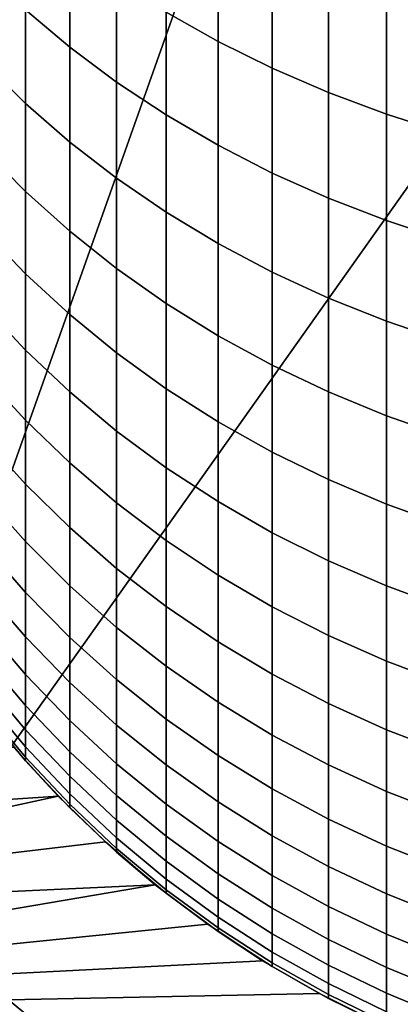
# Model space of a CAD drawing. Header units: metres. Extents: x -109 to 109, y -100 to 58.
# Tile 367 of 642: x -7.73 to -4.07, y -21.93 to -12.49. Entities that reach past the tile are written whole.
import ezdxf

# ---------------------------------------------------------------- set-up
doc = ezdxf.new("R2010")
doc.units = ezdxf.units.M
doc.layers.add('solid_21_062_100_XXX', color=7, linetype='CONTINUOUS')

msp = doc.modelspace()

# ---------------------------------------------------------------- linework, layer by layer
at = {"layer": 'solid_21_062_100_XXX'}
for points in [[(-23.175426, -0.972689, -20.220478), (-2.212826, -1.049087, -20.43038), (-9.679617, -22.091299, -20.355614), (-17.148014, -22.086779, -20.280832)], [(-2.212826, -1.049087, -20.43038), (-2.212831, -11.565833, -20.43038), (-9.679617, -22.091299, -20.355614)], [(-3.6347, -11.356122, 203.592972), (-4.206731, -11.188703, 203.425308), (-4.206731, -12.317455, 202.247894), (-3.6347, -12.492037, 202.408096)], [(-5.822664, -11.64594, 201.631699), (-6.321368, -11.375566, 201.383606), (-6.321368, -12.414994, 200.199982), (-5.822664, -12.695943, 200.436035)], [(-7.247845, -11.786581, 199.671982), (-7.672235, -11.441409, 199.381958), (-7.672235, -12.393376, 198.197372), (-7.247845, -12.750882, 198.472031)], [(-2.212831, -11.565833, -20.43038), (-2.212831, -22.082581, -20.43038), (-9.679617, -22.091299, -20.355614)], [(-5.302712, -11.893634, 201.858994), (-5.822664, -11.64594, 201.631699), (-5.822664, -12.695943, 200.436035), (-5.302712, -12.953325, 200.652298)], [(-6.797007, -12.111505, 199.944977), (-7.247845, -11.786581, 199.671982), (-7.247845, -12.750882, 198.472031), (-6.797007, -13.087416, 198.730591)], [(-4.763412, -12.117745, 202.064636), (-5.302712, -11.893634, 201.858994), (-5.302712, -12.953325, 200.652298), (-4.763412, -13.186202, 200.847961)], [(-7.672235, -12.393376, 198.197372), (-8.06863, -12.016204, 197.907593), (-8.06863, -12.903248, 196.69931), (-7.672235, -13.292714, 196.972336)], [(-6.321368, -12.414994, 200.199982), (-6.797007, -12.111505, 199.944977), (-6.797007, -13.087416, 198.730591), (-6.321368, -13.401751, 198.972092)], [(-4.206731, -12.317455, 202.247894), (-4.763412, -12.117745, 202.064636), (-4.763412, -13.186202, 200.847961), (-4.206731, -13.393723, 201.022324)], [(-3.6347, -12.492037, 202.408096), (-4.206731, -12.317455, 202.247894), (-4.206731, -13.393723, 201.022324), (-3.6347, -13.575132, 201.174744)], [(-7.247845, -12.750882, 198.472031), (-7.672235, -12.393376, 198.197372), (-7.672235, -13.292714, 196.972336), (-7.247845, -13.661871, 197.23114)], [(-5.822664, -12.695943, 200.436035), (-6.321368, -12.414994, 200.199982), (-6.321368, -13.401751, 198.972092), (-5.822664, -13.692738, 199.195663)], [(-5.302712, -12.953325, 200.652298), (-5.822664, -12.695943, 200.436035), (-5.822664, -13.692738, 199.195663), (-5.302712, -13.959317, 199.400482)], [(-6.797007, -13.087416, 198.730591), (-7.247845, -12.750882, 198.472031), (-7.247845, -13.661871, 197.23114), (-6.797007, -14.009374, 197.474762)], [(-7.672235, -13.292714, 196.972336), (-8.06863, -12.903248, 196.69931), (-8.06863, -13.736689, 195.453445), (-7.672235, -14.137705, 195.709213)], [(-4.763412, -13.186202, 200.847961), (-5.302712, -12.953325, 200.652298), (-5.302712, -13.959317, 199.400482), (-4.763412, -14.200516, 199.585785)], [(-6.321368, -13.401751, 198.972092), (-6.797007, -13.087416, 198.730591), (-6.797007, -14.009374, 197.474762), (-6.321368, -14.333953, 197.702301)], [(-4.206731, -13.393723, 201.022324), (-4.763412, -13.186202, 200.847961), (-4.763412, -14.200516, 199.585785), (-4.206731, -14.415452, 199.750916)], [(-7.247845, -13.661871, 197.23114), (-7.672235, -13.292714, 196.972336), (-7.672235, -14.137705, 195.709213), (-7.247845, -14.51781, 195.951645)], [(-5.822664, -13.692738, 199.195663), (-6.321368, -13.401751, 198.972092), (-6.321368, -14.333953, 197.702301), (-5.822664, -14.634424, 197.912949)], [(-3.6347, -13.575132, 201.174744), (-4.206731, -13.393723, 201.022324), (-4.206731, -14.415452, 199.750916), (-3.6347, -14.603344, 199.895279)], [(-6.797007, -14.009374, 197.474762), (-7.247845, -13.661871, 197.23114), (-7.247845, -14.51781, 195.951645), (-6.797007, -14.875618, 196.179855)], [(-5.302712, -13.959317, 199.400482), (-5.822664, -13.692738, 199.195663), (-5.822664, -14.634424, 197.912949), (-5.302712, -14.909692, 198.105927)], [(-7.672235, -14.137705, 195.709213), (-8.06863, -13.736689, 195.453445), (-8.06863, -14.514937, 194.172379), (-7.672235, -14.926738, 194.4104)], [(-4.763412, -14.200516, 199.585785), (-5.302712, -13.959317, 199.400482), (-5.302712, -14.909692, 198.105927), (-4.763412, -15.158751, 198.280533)], [(-6.321368, -14.333953, 197.702301), (-6.797007, -14.009374, 197.474762), (-6.797007, -14.875618, 196.179855), (-6.321368, -15.209824, 196.393021)], [(-7.247845, -14.51781, 195.951645), (-7.672235, -14.137705, 195.709213), (-7.672235, -14.926738, 194.4104), (-7.247845, -15.317066, 194.636002)], [(-4.206731, -14.415452, 199.750916), (-4.763412, -14.200516, 199.585785), (-4.763412, -15.158751, 198.280533), (-4.206731, -15.380693, 198.436127)], [(-5.822664, -14.634424, 197.912949), (-6.321368, -14.333953, 197.702301), (-6.321368, -15.209824, 196.393021), (-5.822664, -15.519206, 196.590347)], [(-3.6347, -14.603344, 199.895279), (-4.206731, -14.415452, 199.750916), (-4.206731, -15.380693, 198.436127), (-3.6347, -15.574709, 198.572144)], [(-7.672235, -14.926738, 194.4104), (-8.06863, -14.514937, 194.172379), (-8.06863, -15.236507, 192.858551), (-7.672235, -15.658309, 193.078369)], [(-6.797007, -14.875618, 196.179855), (-7.247845, -14.51781, 195.951645), (-7.247845, -15.317066, 194.636002), (-6.797007, -15.684498, 194.848373)], [(-5.302712, -14.909692, 198.105927), (-5.822664, -14.634424, 197.912949), (-5.822664, -15.519206, 196.590347), (-5.302712, -15.802637, 196.771118)], [(-6.321368, -15.209824, 196.393021), (-6.797007, -14.875618, 196.179855), (-6.797007, -15.684498, 194.848373), (-6.321368, -16.027691, 195.046738)], [(-4.763412, -15.158751, 198.280533), (-5.302712, -14.909692, 198.105927), (-5.302712, -15.802637, 196.771118), (-4.763412, -16.059082, 196.934677)], [(-7.247845, -15.317066, 194.636002), (-7.672235, -14.926738, 194.4104), (-7.672235, -15.658309, 193.078369), (-7.247845, -16.058115, 193.286713)], [(-4.206731, -15.380693, 198.436127), (-4.763412, -15.158751, 198.280533), (-4.763412, -16.059082, 196.934677), (-4.206731, -16.287607, 197.080429)], [(-7.672235, -15.658309, 193.078369), (-8.06863, -15.236507, 192.858551), (-8.06863, -15.900025, 191.514481), (-7.672235, -16.33102, 191.715668)], [(-5.822664, -15.519206, 196.590347), (-6.321368, -15.209824, 196.393021), (-6.321368, -16.027691, 195.046738), (-5.822664, -16.345394, 195.230362)], [(-6.797007, -15.684498, 194.848373), (-7.247845, -15.317066, 194.636002), (-7.247845, -16.058115, 193.286713), (-6.797007, -16.434469, 193.482834)], [(-3.6347, -15.574709, 198.572144), (-4.206731, -15.380693, 198.436127), (-4.206731, -16.287607, 197.080429), (-3.6347, -16.487375, 197.207855)], [(-5.302712, -15.802637, 196.771118), (-5.822664, -15.519206, 196.590347), (-5.822664, -16.345394, 195.230362), (-5.302712, -16.636448, 195.39859)], [(-7.247845, -16.058115, 193.286713), (-7.672235, -15.658309, 193.078369), (-7.672235, -16.33102, 191.715668), (-7.247845, -16.739544, 191.906357)], [(-6.321368, -16.027691, 195.046738), (-6.797007, -15.684498, 194.848373), (-6.797007, -16.434469, 193.482834), (-6.321368, -16.785995, 193.666031)], [(-4.763412, -16.059082, 196.934677), (-5.302712, -15.802637, 196.771118), (-5.302712, -16.636448, 195.39859), (-4.763412, -16.899792, 195.550797)], [(-7.672235, -16.33102, 191.715668), (-8.06863, -15.900025, 191.514481), (-8.06863, -16.504223, 190.142715), (-7.672235, -16.943592, 190.32489)], [(-5.822664, -16.345394, 195.230362), (-6.321368, -16.027691, 195.046738), (-6.321368, -16.785995, 193.666031), (-5.822664, -17.111414, 193.835617)], [(-6.797007, -16.434469, 193.482834), (-7.247845, -16.058115, 193.286713), (-7.247845, -16.739544, 191.906357), (-6.797007, -17.124102, 192.085861)], [(-4.206731, -16.287607, 197.080429), (-4.763412, -16.059082, 196.934677), (-4.763412, -16.899792, 195.550797), (-4.206731, -17.13446, 195.686432)], [(-7.247845, -16.739544, 191.906357), (-7.672235, -16.33102, 191.715668), (-7.672235, -16.943592, 190.32489), (-7.247845, -17.360052, 190.497559)], [(-3.6347, -16.487375, 197.207855), (-4.206731, -16.287607, 197.080429), (-4.206731, -17.13446, 195.686432), (-3.6347, -17.339603, 195.805008)], [(-5.302712, -16.636448, 195.39859), (-5.822664, -16.345394, 195.230362), (-5.822664, -17.111414, 193.835617), (-5.302712, -17.409536, 193.990967)], [(-7.672235, -16.943592, 190.32489), (-8.06863, -16.504223, 190.142715), (-8.06863, -17.047951, 188.74588), (-7.672235, -17.494854, 188.908691)], [(-6.321368, -16.785995, 193.666031), (-6.797007, -16.434469, 193.482834), (-6.797007, -17.124102, 192.085861), (-6.321368, -17.483292, 192.253525)], [(-4.763412, -16.899792, 195.550797), (-5.302712, -16.636448, 195.39859), (-5.302712, -17.409536, 193.990967), (-4.763412, -17.679274, 194.131531)], [(-6.797007, -17.124102, 192.085861), (-7.247845, -16.739544, 191.906357), (-7.247845, -17.360052, 190.497559), (-6.797007, -17.752081, 190.66011)], [(-5.822664, -17.111414, 193.835617), (-6.321368, -16.785995, 193.666031), (-6.321368, -17.483292, 192.253525), (-5.822664, -17.815805, 192.408737)], [(-4.206731, -17.13446, 195.686432), (-4.763412, -16.899792, 195.550797), (-4.763412, -17.679274, 194.131531), (-4.206731, -17.919641, 194.25679)], [(-7.247845, -17.360052, 190.497559), (-7.672235, -16.943592, 190.32489), (-7.672235, -17.494854, 188.908691), (-7.247845, -17.918455, 189.063019)], [(-7.672235, -17.494854, 188.908691), (-8.06863, -17.047951, 188.74588), (-8.06863, -17.530169, 187.32663), (-7.672235, -17.983755, 187.469788)], [(-6.321368, -17.483292, 192.253525), (-6.797007, -17.124102, 192.085861), (-6.797007, -17.752081, 190.66011), (-6.321368, -18.11825, 190.811935)], [(-5.302712, -17.409536, 193.990967), (-5.822664, -17.111414, 193.835617), (-5.822664, -17.815805, 192.408737), (-5.302712, -18.120426, 192.550934)], [(-3.6347, -17.339603, 195.805008), (-4.206731, -17.13446, 195.686432), (-4.206731, -17.919641, 194.25679), (-3.6347, -18.129766, 194.366302)], [(-6.797007, -17.752081, 190.66011), (-7.247845, -17.360052, 190.497559), (-7.247845, -17.918455, 189.063019), (-6.797007, -18.317207, 189.208298)], [(-4.763412, -17.679274, 194.131531), (-5.302712, -17.409536, 193.990967), (-5.302712, -18.120426, 192.550934), (-4.763412, -18.396044, 192.679581)], [(-7.672235, -17.983755, 187.469788), (-8.06863, -17.530169, 187.32663), (-8.06863, -17.949957, 185.88768), (-7.672235, -18.409363, 186.010895)], [(-7.247845, -17.918455, 189.063019), (-7.672235, -17.494854, 188.908691), (-7.672235, -17.983755, 187.469788), (-7.247845, -18.413691, 187.605469)], [(-5.822664, -17.815805, 192.408737), (-6.321368, -17.483292, 192.253525), (-6.321368, -18.11825, 190.811935), (-5.822664, -18.457222, 190.952469)], [(-6.321368, -18.11825, 190.811935), (-6.797007, -17.752081, 190.66011), (-6.797007, -18.317207, 189.208298), (-6.321368, -18.689657, 189.343979)], [(-4.206731, -17.919641, 194.25679), (-4.763412, -17.679274, 194.131531), (-4.763412, -18.396044, 192.679581), (-4.206731, -18.641651, 192.794235)], [(-5.302712, -18.120426, 192.550934), (-5.822664, -17.815805, 192.408737), (-5.822664, -18.457222, 190.952469), (-5.302712, -18.767761, 191.081238)], [(-6.797007, -18.317207, 189.208298), (-7.247845, -17.918455, 189.063019), (-7.247845, -18.413691, 187.605469), (-6.797007, -18.818405, 187.733185)], [(-3.6347, -18.129766, 194.366302), (-4.206731, -17.919641, 194.25679), (-4.206731, -18.641651, 192.794235), (-3.6347, -18.856356, 192.894455)], [(-7.672235, -18.409363, 186.010895), (-8.06863, -17.949957, 185.88768), (-8.06863, -18.306519, 184.431778), (-7.672235, -18.770864, 184.534805)], [(-7.247845, -18.413691, 187.605469), (-7.672235, -17.983755, 187.469788), (-7.672235, -18.409363, 186.010895), (-7.247845, -18.844812, 186.12767)], [(-5.822664, -18.457222, 190.952469), (-6.321368, -18.11825, 190.811935), (-6.321368, -18.689657, 189.343979), (-5.822664, -19.034443, 189.469589)], [(-4.763412, -18.396044, 192.679581), (-5.302712, -18.120426, 192.550934), (-5.302712, -18.767761, 191.081238), (-4.763412, -19.048733, 191.197723)], [(-7.672235, -18.770864, 184.534805), (-8.06863, -18.306519, 184.431778), (-8.06863, -18.599169, 182.9617), (-7.672235, -19.067572, 183.044357)], [(-6.321368, -18.689657, 189.343979), (-6.797007, -18.317207, 189.208298), (-6.797007, -18.818405, 187.733185), (-6.321368, -19.196424, 187.852478)], [(-7.247845, -18.844812, 186.12767), (-7.672235, -18.409363, 186.010895), (-7.672235, -18.770864, 184.534805), (-7.247845, -19.210999, 184.632462)], [(-6.797007, -18.818405, 187.733185), (-7.247845, -18.413691, 187.605469), (-7.247845, -18.844812, 186.12767), (-6.797007, -19.254719, 186.237595)], [(-4.206731, -18.641651, 192.794235), (-4.763412, -18.396044, 192.679581), (-4.763412, -19.048733, 191.197723), (-4.206731, -19.299114, 191.301544)], [(-5.302712, -18.767761, 191.081238), (-5.822664, -18.457222, 190.952469), (-5.822664, -19.034443, 189.469589), (-5.302712, -19.350307, 189.584671)], [(-7.672235, -19.067572, 183.044357), (-8.06863, -18.599169, 182.9617), (-8.06863, -18.827353, 181.48024), (-7.672235, -19.298918, 181.542358)], [(-5.822664, -19.034443, 189.469589), (-6.321368, -18.689657, 189.343979), (-6.321368, -19.196424, 187.852478), (-5.822664, -19.546366, 187.962921)], [(-3.6347, -18.856356, 192.894455), (-4.206731, -18.641651, 192.794235), (-4.206731, -19.299114, 191.301544), (-3.6347, -19.517988, 191.392288)], [(-7.247845, -19.210999, 184.632462), (-7.672235, -18.770864, 184.534805), (-7.672235, -19.067572, 183.044357), (-7.247845, -19.511549, 183.122696)], [(-4.763412, -19.048733, 191.197723), (-5.302712, -18.767761, 191.081238), (-5.302712, -19.350307, 189.584671), (-4.763412, -19.636097, 189.688782)], [(-7.672235, -19.298918, 181.542358), (-8.06863, -18.827353, 181.48024), (-8.06863, -18.990635, 179.990234), (-7.672235, -19.464462, 180.031708)], [(-6.797007, -19.254719, 186.237595), (-7.247845, -18.844812, 186.12767), (-7.247845, -19.210999, 184.632462), (-6.797007, -19.625313, 184.724396)], [(-6.321368, -19.196424, 187.852478), (-6.797007, -18.818405, 187.733185), (-6.797007, -19.254719, 186.237595), (-6.321368, -19.637585, 186.340286)], [(-7.672235, -19.464462, 180.031708), (-8.06863, -18.990635, 179.990234), (-8.06863, -19.088701, 178.494507), (-7.672235, -19.563889, 178.515259)], [(-7.247845, -19.511549, 183.122696), (-7.672235, -19.067572, 183.044357), (-7.672235, -19.298918, 181.542358), (-7.247845, -19.745893, 181.601242)], [(-5.302712, -19.350307, 189.584671), (-5.822664, -19.034443, 189.469589), (-5.822664, -19.546366, 187.962921), (-5.302712, -19.866953, 188.064087)], [(-4.206731, -19.299114, 191.301544), (-4.763412, -19.048733, 191.197723), (-4.763412, -19.636097, 189.688782), (-4.206731, -19.890772, 189.78157)], [(-7.672235, -19.563889, 178.515259), (-8.06863, -19.088701, 178.494507), (-8.06863, -19.121368, 176.997437), (-7.672235, -19.597008, 176.997437)], [(-8.06863, -19.121368, 176.997437), (-7.783891, -19.468849, 46.597431), (-7.358609, -19.93536, 46.597431), (-7.672235, -19.597008, 176.997437)], [(-6.797007, -19.625313, 184.724396), (-7.247845, -19.210999, 184.632462), (-7.247845, -19.511549, 183.122696), (-6.797007, -19.929483, 183.196442)], [(-6.321368, -19.637585, 186.340286), (-6.797007, -19.254719, 186.237595), (-6.797007, -19.625313, 184.724396), (-6.321368, -20.012297, 184.810257)], [(-5.822664, -19.546366, 187.962921), (-6.321368, -19.196424, 187.852478), (-6.321368, -19.637585, 186.340286), (-5.822664, -19.992014, 186.435333)], [(-7.247845, -19.745893, 181.601242), (-7.672235, -19.298918, 181.542358), (-7.672235, -19.464462, 180.031708), (-7.247845, -19.913582, 180.071014)], [(-4.763412, -19.636097, 189.688782), (-5.302712, -19.350307, 189.584671), (-5.302712, -19.866953, 188.064087), (-4.763412, -20.157017, 188.15564)], [(-3.6347, -19.517988, 191.392288), (-4.206731, -19.299114, 191.301544), (-4.206731, -19.890772, 189.78157), (-3.6347, -20.113401, 189.862671)], [(-7.783891, -19.468849, 46.597431), (-9.749887, -19.795694, 46.597431), (-9.538339, -20.081482, 46.597431), (-7.358609, -19.93536, 46.597431)], [(-7.247845, -19.913582, 180.071014), (-7.672235, -19.464462, 180.031708), (-7.672235, -19.563889, 178.515259), (-7.247845, -20.014296, 178.534927)], [(-6.797007, -19.929483, 183.196442), (-7.247845, -19.511549, 183.122696), (-7.247845, -19.745893, 181.601242), (-6.797007, -20.166647, 181.656677)], [(-5.302712, -19.866953, 188.064087), (-5.822664, -19.546366, 187.962921), (-5.822664, -19.992014, 186.435333), (-5.302712, -20.316713, 186.522415)], [(-7.247845, -20.014296, 178.534927), (-7.672235, -19.563889, 178.515259), (-7.672235, -19.597008, 176.997437), (-7.247845, -20.047844, 176.997437)], [(-7.672235, -19.597008, 176.997437), (-7.358609, -19.93536, 46.597431), (-6.905382, -20.374838, 46.597431), (-7.247845, -20.047844, 176.997437)], [(-6.321368, -20.012297, 184.810257), (-6.797007, -19.625313, 184.724396), (-6.797007, -19.929483, 183.196442), (-6.321368, -20.319847, 183.265335)], [(-5.822664, -19.992014, 186.435333), (-6.321368, -19.637585, 186.340286), (-6.321368, -20.012297, 184.810257), (-5.822664, -20.370539, 184.88974)], [(-4.206731, -19.890772, 189.78157), (-4.763412, -19.636097, 189.688782), (-4.763412, -20.157017, 188.15564), (-4.206731, -20.415501, 188.237213)], [(-6.797007, -20.166647, 181.656677), (-7.247845, -19.745893, 181.601242), (-7.247845, -19.913582, 180.071014), (-6.797007, -20.336355, 180.108017)], [(-6.797007, -20.336355, 180.108017), (-7.247845, -19.913582, 180.071014), (-7.247845, -20.014296, 178.534927), (-6.797007, -20.438284, 178.553436)], [(-4.763412, -20.157017, 188.15564), (-5.302712, -19.866953, 188.064087), (-5.302712, -20.316713, 186.522415), (-4.763412, -20.610498, 186.601196)], [(-3.6347, -20.113401, 189.862671), (-4.206731, -19.890772, 189.78157), (-4.206731, -20.415501, 188.237213), (-3.6347, -20.641459, 188.308517)], [(-7.358609, -19.93536, 46.597431), (-9.538339, -20.081482, 46.597431), (-9.318227, -20.361124, 46.597431)], [(-7.358609, -19.93536, 46.597431), (-9.318227, -20.361124, 46.597431), (-9.090082, -20.633926, 46.597431), (-6.905382, -20.374838, 46.597431)], [(-6.797007, -20.438284, 178.553436), (-7.247845, -20.014296, 178.534927), (-7.247845, -20.047844, 176.997437), (-6.797007, -20.472235, 176.997437)], [(-6.321368, -20.319847, 183.265335), (-6.797007, -19.929483, 183.196442), (-6.797007, -20.166647, 181.656677), (-6.321368, -20.559649, 181.70845)], [(-5.822664, -20.370539, 184.88974), (-6.321368, -20.012297, 184.810257), (-6.321368, -20.319847, 183.265335), (-5.822664, -20.681217, 183.329102)], [(-5.302712, -20.316713, 186.522415), (-5.822664, -19.992014, 186.435333), (-5.822664, -20.370539, 184.88974), (-5.302712, -20.69873, 184.962555)], [(-7.247845, -20.047844, 176.997437), (-6.905382, -20.374838, 46.597431), (-6.425955, -20.785587, 46.597431), (-6.797007, -20.472235, 176.997437)], [(-6.321368, -20.559649, 181.70845), (-6.797007, -20.166647, 181.656677), (-6.797007, -20.336355, 180.108017), (-6.321368, -20.731241, 180.142593)], [(-4.206731, -20.415501, 188.237213), (-4.763412, -20.157017, 188.15564), (-4.763412, -20.610498, 186.601196), (-4.206731, -20.872297, 186.671402)], [(-6.905382, -20.374838, 46.597431), (-9.090082, -20.633926, 46.597431), (-8.853961, -20.899837, 46.597431), (-6.425955, -20.785587, 46.597431)], [(-6.321368, -20.731241, 180.142593), (-6.797007, -20.336355, 180.108017), (-6.797007, -20.438284, 178.553436), (-6.321368, -20.834301, 178.570724)], [(-5.822664, -20.681217, 183.329102), (-6.321368, -20.319847, 183.265335), (-6.321368, -20.559649, 181.70845), (-5.822664, -20.923458, 181.756378)], [(-5.302712, -20.69873, 184.962555), (-5.822664, -20.370539, 184.88974), (-5.822664, -20.681217, 183.329102), (-5.302712, -21.012276, 183.387527)], [(-4.763412, -20.610498, 186.601196), (-5.302712, -20.316713, 186.522415), (-5.302712, -20.69873, 184.962555), (-4.763412, -20.995676, 185.028442)], [(-6.321368, -20.834301, 178.570724), (-6.797007, -20.438284, 178.553436), (-6.797007, -20.472235, 176.997437), (-6.321368, -20.868631, 176.997437)], [(-6.797007, -20.472235, 176.997437), (-6.425955, -20.785587, 46.597431), (-5.922189, -21.166014, 46.597431), (-6.321368, -20.868631, 176.997437)], [(-3.6347, -20.641459, 188.308517), (-4.206731, -20.415501, 188.237213), (-4.206731, -20.872297, 186.671402), (-3.6347, -21.101152, 186.732788)], [(-5.822664, -20.923458, 181.756378), (-6.321368, -20.559649, 181.70845), (-6.321368, -20.731241, 180.142593), (-5.822664, -21.096798, 180.174591)], [(-5.302712, -21.012276, 183.387527), (-5.822664, -20.681217, 183.329102), (-5.822664, -20.923458, 181.756378), (-5.302712, -21.256752, 181.800293)], [(-4.206731, -20.872297, 186.671402), (-4.763412, -20.610498, 186.601196), (-4.763412, -20.995676, 185.028442), (-4.206731, -21.26029, 185.087158)], [(-5.822664, -21.096798, 180.174591), (-6.321368, -20.731241, 180.142593), (-6.321368, -20.834301, 178.570724), (-5.822664, -21.200907, 178.586731)], [(-4.763412, -20.995676, 185.028442), (-5.302712, -20.69873, 184.962555), (-5.302712, -21.012276, 183.387527), (-4.763412, -21.311815, 183.440384)], [(-6.425955, -20.785587, 46.597431), (-8.853961, -20.899837, 46.597431), (-8.610133, -21.158566, 46.597431)], [(-6.425955, -20.785587, 46.597431), (-8.610133, -21.158566, 46.597431), (-8.358703, -21.409998, 46.597431), (-5.922189, -21.166014, 46.597431)], [(-5.822664, -21.200907, 178.586731), (-6.321368, -20.834301, 178.570724), (-6.321368, -20.868631, 176.997437), (-5.822664, -21.235584, 176.997437)], [(-6.321368, -20.868631, 176.997437), (-5.922189, -21.166014, 46.597431), (-5.39594, -21.514719, 46.597431), (-5.822664, -21.235584, 176.997437)], [(-3.6347, -21.101152, 186.732788), (-4.206731, -20.872297, 186.671402), (-4.206731, -21.26029, 185.087158), (-3.6347, -21.491608, 185.138489)], [(-5.302712, -21.256752, 181.800293), (-5.822664, -20.923458, 181.756378), (-5.822664, -21.096798, 180.174591), (-5.302712, -21.43169, 180.203903)], [(-4.763412, -21.311815, 183.440384), (-5.302712, -21.012276, 183.387527), (-5.302712, -21.256752, 181.800293), (-4.763412, -21.558311, 181.840012)], [(-4.206731, -21.26029, 185.087158), (-4.763412, -20.995676, 185.028442), (-4.763412, -21.311815, 183.440384), (-4.206731, -21.578739, 183.487473)], [(-5.302712, -21.43169, 180.203903), (-5.822664, -21.096798, 180.174591), (-5.822664, -21.200907, 178.586731), (-5.302712, -21.53676, 178.601395)], [(-5.922189, -21.166014, 46.597431), (-8.358703, -21.409998, 46.597431), (-8.099751, -21.654032, 46.597431), (-5.39594, -21.514719, 46.597431)], [(-5.302712, -21.53676, 178.601395), (-5.822664, -21.200907, 178.586731), (-5.822664, -21.235584, 176.997437), (-5.302712, -21.571758, 176.997437)], [(-5.822664, -21.235584, 176.997437), (-5.39594, -21.514719, 46.597431), (-4.849197, -21.830379, 46.597431), (-5.302712, -21.571758, 176.997437)], [(-4.763412, -21.558311, 181.840012), (-5.302712, -21.256752, 181.800293), (-5.302712, -21.43169, 180.203903), (-4.763412, -21.734697, 180.230423)], [(-4.206731, -21.578739, 183.487473), (-4.763412, -21.311815, 183.440384), (-4.763412, -21.558311, 181.840012), (-4.206731, -21.82704, 181.875427)], [(-3.6347, -21.491608, 185.138489), (-4.206731, -21.26029, 185.087158), (-4.206731, -21.578739, 183.487473), (-3.6347, -21.812078, 183.528656)], [(-4.763412, -21.734697, 180.230423), (-5.302712, -21.43169, 180.203903), (-5.302712, -21.53676, 178.601395), (-4.763412, -21.840635, 178.614655)], [(-5.39594, -21.514719, 46.597431), (-8.099751, -21.654032, 46.597431), (-7.833786, -21.890203, 46.597431), (-4.849197, -21.830379, 46.597431)], [(-4.763412, -21.840635, 178.614655), (-5.302712, -21.53676, 178.601395), (-5.302712, -21.571758, 176.997437), (-4.763412, -21.875925, 176.997437)], [(-5.302712, -21.571758, 176.997437), (-4.849197, -21.830379, 46.597431), (-4.284085, -22.111773, 46.597431), (-4.763412, -21.875925, 176.997437)], [(-4.206731, -21.82704, 181.875427), (-4.763412, -21.558311, 181.840012), (-4.763412, -21.734697, 180.230423), (-4.206731, -22.004715, 180.254059)], [(-3.6347, -21.812078, 183.528656), (-4.206731, -21.578739, 183.487473), (-4.206731, -21.82704, 181.875427), (-3.6347, -22.061953, 181.906372)], [(-4.206731, -22.004715, 180.254059), (-4.763412, -21.734697, 180.230423), (-4.763412, -21.840635, 178.614655), (-4.206731, -22.111427, 178.62648)], [(-8.840531, -23.002695, 45.097431), (-8.24378, -23.490654, 45.097431), (-7.561042, -22.118298, 46.597431), (-7.833786, -21.890203, 46.597431)], [(-4.849197, -21.830379, 46.597431), (-7.833786, -21.890203, 46.597431), (-7.561042, -22.118298, 46.597431), (-4.284085, -22.111773, 46.597431)], [(-4.206731, -22.111427, 178.62648), (-4.763412, -21.840635, 178.614655), (-4.763412, -21.875925, 176.997437), (-4.206731, -22.146973, 176.997437)], [(-4.763412, -21.875925, 176.997437), (-4.284085, -22.111773, 46.597431), (-3.702743, -22.357834, 46.597431), (-4.206731, -22.146973, 176.997437)], [(-3.6347, -22.061953, 181.906372), (-4.206731, -21.82704, 181.875427), (-4.206731, -22.004715, 180.254059), (-3.6347, -22.240755, 180.274719)]]:
    msp.add_3dface(points, dxfattribs=at)

doc.saveas('drawing.dxf')
